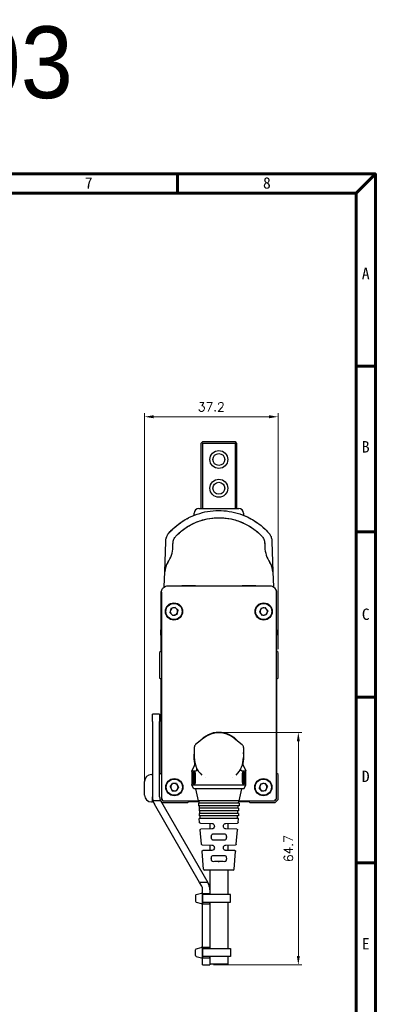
# Model space of a CAD drawing. Header units: millimetres. Extents: x 399 to 6233, y -1870 to 1602.
# Tile 501 of 656: x 5596 to 5695, y -283 to -9. Entities that reach past the tile are written whole.
import ezdxf

# ---------------------------------------------------------------- set-up
doc = ezdxf.new("R2010")
doc.units = ezdxf.units.MM
doc.layers.add('AM_5', color=3, linetype='Continuous', lineweight=25)
doc.layers.add('可見 (ISO)', color=7, linetype='Continuous', lineweight=25)
doc.layers.add('BORDER', color=7, linetype='Continuous')
doc.styles.get("Standard").update_dxf_attribs({"font": 'arial.ttf'})
doc.styles.add('尺寸標註', font='romans.shx', dxfattribs={"bigfont": 'CHINESET.SHX'})
doc.styles.add('標題欄', font='txt')
doc.dimstyles.new('CNS1$0', dxfattribs={"dimtxt": 2.5, "dimasz": 2.5, "dimexe": 1, "dimexo": 1, "dimgap": 1.5, "dimtad": 1, "dimtoh": 1, "dimdec": 1, "dimdsep": 46, "dimtxsty": '尺寸標註', "dimcen": 0, "dimclrd": 2, "dimclre": 2, "dimclrt": 1, "dimadec": 0, "dimazin": 2, "dimtp": 0.1, "dimtm": 0.1, "dimtfac": 0.71, "dimtdec": 1, "dimtmove": 0, "dimatfit": 0, "dimfxl": 0, "dimlwd": 13, "dimlwe": 13, "dimarcsym": 0})

# ---------------------------------------------------------------- blocks, each defined once
blk = doc.blocks.new('A4-英文圖框-橫式')
at = {"layer": 'BORDER', "color": 123, "linetype": 'Continuous', "lineweight": 60, "ltscale": 25.4}
for p, q in [((2499.95, 183.5), (2499.95, 188.79)), ((2549.79, 183.5), (2555.09, 188.79)), ((2151.7, 183.5), (2549.79, 183.5)), ((2549.79, 183.5), (2549.79, -95.06)), ((2549.79, 135.31), (2555.09, 135.31)), ((2549.79, 89.23), (2555.09, 89.23)), ((2549.79, 43.16), (2555.09, 43.16)), ((2549.79, -2.91), (2555.09, -2.91))]:
    blk.add_line(p, q, dxfattribs=at)
blk.add_lwpolyline([(2151.7, 188.79), (2555.09, 188.79), (2555.09, -95.06), (2151.7, -95.06)], close=True, dxfattribs=at)
at = {"color": 3, "style": '標題欄'}
for s, p in [('7', (2474.15, 184.72)), ('A', (2551.33, 159.51)), ('B', (2551.33, 111.26)), ('C', (2551.33, 64.66)), ('D', (2551.33, 19.54)), ('E', (2551.33, -27.06))]:
    blk.add_text(s, height=3.18, dxfattribs=at).set_placement(p)
at = {"color": 60, "style": '標題欄'}
for s, p in [('7', (2474.15, 184.72)), ('8', (2523.79, 184.72)), ('A', (2551.33, 159.51)), ('B', (2551.33, 111.26)), ('C', (2551.33, 64.66)), ('D', (2551.33, 19.54)), ('E', (2551.33, -27.06))]:
    blk.add_text(s, height=3.18, dxfattribs=at).set_placement(p)
blk = doc.blocks.new('*D364')
at = {"layer": 'AM_5', "color": 2, "lineweight": 13}
for p, q in [((5630.77, -221.75), (5630.77, -118.35)), ((5665.47, -119.35), (5633.27, -119.35)), ((5667.97, -184), (5667.97, -118.35))]:
    blk.add_line(p, q, dxfattribs=at)
at = {"layer": 'AM_5', "color": 2, "lineweight": -2}
for points in [[(5633.27, -118.93), (5633.27, -119.76), (5630.77, -119.35)], [(5665.47, -118.93), (5665.47, -119.76), (5667.97, -119.35)]]:
    blk.add_solid(points, dxfattribs=at)
at = {"layer": 'Defpoints', "color": 0, "lineweight": -2}
for p in [(5630.77, -119.35), (5667.97, -185), (5630.77, -222.75)]:
    blk.add_point(p, dxfattribs=at)
at = {"layer": 'AM_5', "color": 1, "insert": (5649.37, -116.6), "char_height": 2.5, "attachment_point": 5, "style": '尺寸標註'}
blk.add_mtext('37.2', dxfattribs=at)
blk = doc.blocks.new('*D365')
at = {"layer": 'AM_5', "color": 2, "lineweight": 13}
for p, q in [((5652.47, -207.2), (5674.62, -207.2)), ((5673.62, -209.7), (5673.62, -269.43)), ((5649.95, -271.93), (5674.62, -271.93))]:
    blk.add_line(p, q, dxfattribs=at)
at = {"layer": 'AM_5', "color": 2, "lineweight": -2}
for points in [[(5673.2, -209.7), (5674.04, -209.7), (5673.62, -207.2)], [(5673.2, -269.43), (5674.04, -269.43), (5673.62, -271.93)]]:
    blk.add_solid(points, dxfattribs=at)
at = {"layer": 'Defpoints', "color": 0, "lineweight": -2}
for p in [(5651.47, -207.2), (5648.95, -271.93), (5673.62, -271.93)]:
    blk.add_point(p, dxfattribs=at)
at = {"layer": 'AM_5', "color": 1, "insert": (5670.87, -239.56), "char_height": 2.5, "attachment_point": 5, "rotation": 90, "style": '尺寸標註'}
blk.add_mtext('64.7', dxfattribs=at)

msp = doc.modelspace()

# ---------------------------------------------------------------- linework, layer by layer
for p, q in [((5645.196, -252.307), (5646.596, -251.962)), ((5644.955, -252.601), (5644.955, -254.201)), ((5645.17, -254.489), (5646.57, -254.834)), ((5646.955, -252.256), (5646.955, -254.546)), ((5644.955, -269.301), (5644.955, -267.701)), ((5645.17, -267.413), (5646.57, -267.068)), ((5646.955, -269.646), (5646.955, -267.356)), ((5645.196, -269.595), (5646.596, -269.94))]:
    msp.add_line(p, q)
for points in [[(5646.955, -252.299), (5646.955, -254.503), (5654.685, -254.503), (5654.685, -252.299)], [(5646.955, -269.603), (5646.955, -267.399), (5654.685, -267.399), (5654.685, -269.603)]]:
    msp.add_lwpolyline(points, close=True)
for centre, start, end in [((5646.655, -252.256), 0, 101.30993), ((5645.255, -252.601), 101.30993, 180), ((5645.255, -254.201), 180, 253.67936), ((5646.655, -254.546), 253.67936, 0), ((5645.255, -267.701), 106.32064, 180), ((5646.655, -267.356), 0, 106.32064), ((5645.255, -269.301), 180, 258.69007), ((5646.655, -269.646), 258.69007, 0)]:
    msp.add_arc(centre, 0.3, start, end)
at = {"layer": '可見 (ISO)'}
for p, q in [((5646.723, -126.497), (5646.473, -126.747)), ((5646.473, -126.747), (5646.473, -144.897)), ((5646.723, -126.497), (5646.973, -126.247)), ((5646.973, -126.747), (5646.723, -126.497)), ((5646.973, -126.247), (5655.973, -126.247)), ((5646.973, -144.897), (5646.973, -126.747)), ((5655.973, -126.747), (5646.973, -126.747)), ((5655.973, -126.247), (5656.223, -126.497)), ((5656.223, -126.497), (5655.973, -126.747)), ((5655.973, -126.747), (5655.973, -144.897)), ((5656.473, -126.747), (5656.223, -126.497)), ((5656.473, -144.897), (5656.473, -126.747)), ((5645.928, -144.897), (5657.017, -144.897)), ((5644.628, -146.758), (5644.628, -146.197)), ((5644.911, -146.648), (5644.911, -146.648)), ((5658.034, -146.648), (5658.034, -146.648)), ((5658.317, -146.197), (5658.317, -146.758)), ((5636.418, -162.523), (5636.713, -154.078)), ((5636.713, -154.078), (5636.726, -153.715)), ((5638.659, -155.669), (5638.695, -154.644)), ((5638.699, -154.518), (5638.695, -154.644)), ((5664.25, -154.644), (5664.246, -154.518)), ((5664.25, -154.644), (5664.286, -155.669)), ((5666.219, -153.715), (5666.232, -154.078)), ((5666.232, -154.078), (5666.527, -162.523)), ((5636.272, -166.704), (5636.418, -162.523)), ((5666.527, -162.523), (5666.673, -166.703)), ((5641.273, -166.347), (5641.199, -166.421)), ((5641.273, -166.347), (5644.873, -166.347)), ((5644.873, -166.347), (5644.94, -166.415)), ((5658.073, -166.347), (5658.005, -166.415)), ((5658.073, -166.347), (5661.673, -166.347)), ((5661.673, -166.347), (5661.746, -166.421)), ((5635.273, -168.447), (5635.273, -178.647)), ((5635.459, -168.184), (5635.459, -225.76)), ((5667.486, -168.184), (5667.486, -225.76)), ((5667.673, -178.647), (5667.673, -168.447)), ((5636.88, -172.199), (5636.88, -172.199)), ((5636.973, -172.064), (5636.973, -172.064)), ((5639.263, -172.403), (5638.127, -172.723)), ((5639.263, -172.403), (5640.109, -173.227)), ((5663.249, -172.614), (5662.803, -173.707)), ((5663.249, -172.614), (5664.419, -172.454)), ((5665.142, -173.388), (5664.419, -172.454)), ((5636.843, -174.837), (5636.843, -174.836)), ((5636.973, -175.03), (5636.973, -175.03)), ((5638.127, -172.723), (5637.836, -173.868)), ((5638.682, -174.692), (5637.836, -173.868)), ((5639.818, -174.371), (5638.682, -174.692)), ((5639.818, -174.371), (5640.109, -173.227)), ((5662.803, -173.707), (5663.526, -174.64)), ((5664.696, -174.481), (5663.526, -174.64)), ((5665.142, -173.388), (5664.696, -174.481)), ((5665.973, -175.03), (5665.973, -175.03)), ((5666.102, -174.836), (5666.102, -174.836)), ((5635.273, -180.147), (5635.273, -178.647)), ((5635.273, -180.147), (5635.459, -180.147)), ((5635.273, -180.247), (5635.459, -180.247)), ((5635.273, -180.247), (5635.273, -184.697)), ((5667.486, -180.147), (5667.673, -180.147)), ((5667.486, -180.247), (5667.673, -180.247)), ((5667.673, -178.647), (5667.673, -180.147)), ((5667.673, -184.697), (5667.673, -180.247)), ((5635.273, -184.697), (5634.973, -184.997)), ((5634.973, -184.997), (5634.973, -191.997)), ((5667.973, -184.997), (5667.673, -184.697)), ((5667.973, -191.997), (5667.973, -184.997)), ((5634.973, -191.997), (5635.273, -192.297)), ((5635.273, -192.297), (5635.273, -218.625)), ((5667.673, -192.297), (5667.973, -191.997)), ((5667.673, -218.625), (5667.673, -192.297)), ((5632.973, -204.147), (5632.973, -202.147)), ((5634.973, -202.147), (5632.973, -202.147)), ((5634.973, -202.147), (5634.973, -204.147)), ((5632.973, -204.147), (5632.973, -225.176)), ((5634.973, -225.176), (5634.973, -204.147)), ((5647.203, -208.841), (5644.999, -210.597)), ((5655.742, -208.841), (5657.946, -210.597)), ((5644.623, -211.379), (5644.623, -214.197)), ((5658.323, -211.379), (5658.323, -214.197)), ((5644.712, -216.299), (5643.973, -217.897)), ((5658.233, -216.299), (5658.973, -217.897)), ((5632.673, -218.947), (5632.973, -218.947)), ((5635.273, -218.625), (5634.973, -218.925)), ((5643.973, -217.897), (5645.11, -217.897)), ((5643.973, -218.097), (5643.973, -217.897)), ((5643.989, -218.597), (5643.989, -221.197)), ((5644.401, -221.197), (5644.401, -218.597)), ((5644.72, -218.597), (5644.72, -221.197)), ((5644.839, -218.597), (5644.839, -221.197)), ((5645.708, -217.897), (5645.708, -217.897)), ((5657.237, -217.897), (5657.237, -217.897)), ((5657.835, -217.897), (5658.973, -217.897)), ((5658.106, -221.197), (5658.106, -218.597)), ((5658.225, -218.597), (5658.225, -221.197)), ((5658.544, -218.597), (5658.544, -221.197)), ((5658.956, -221.197), (5658.956, -218.597)), ((5658.973, -218.097), (5658.973, -217.897)), ((5667.973, -218.925), (5667.673, -218.625)), ((5667.973, -225.925), (5667.973, -218.925)), ((5630.773, -224.647), (5630.773, -220.847)), ((5637.893, -222.399), (5638.525, -221.402)), ((5639.704, -221.45), (5638.525, -221.402)), ((5639.704, -221.45), (5640.252, -222.496)), ((5643.973, -221.897), (5643.973, -221.697)), ((5658.973, -221.897), (5643.973, -221.897)), ((5644.473, -222.897), (5643.973, -221.897)), ((5647.678, -219.792), (5647.678, -219.792)), ((5655.267, -219.792), (5655.267, -219.792)), ((5658.473, -222.897), (5658.973, -221.897)), ((5658.973, -221.897), (5658.973, -221.697)), ((5663.151, -221.513), (5662.702, -222.605)), ((5663.151, -221.513), (5664.321, -221.355)), ((5664.321, -221.355), (5665.043, -222.29)), ((5637.893, -222.399), (5638.441, -223.445)), ((5638.441, -223.445), (5639.62, -223.493)), ((5640.252, -222.496), (5639.62, -223.493)), ((5658.473, -222.897), (5644.473, -222.897)), ((5645.848, -226.237), (5645.098, -222.897)), ((5657.098, -226.237), (5657.848, -222.897)), ((5663.424, -223.54), (5662.702, -222.605)), ((5663.424, -223.54), (5664.594, -223.382)), ((5664.594, -223.382), (5665.043, -222.29)), ((5632.673, -226.547), (5632.973, -226.547)), ((5632.973, -225.247), (5632.973, -225.176)), ((5632.973, -226.247), (5632.973, -225.247)), ((5632.973, -226.247), (5633.119, -226.247)), ((5632.973, -226.547), (5632.973, -226.247)), ((5633.1, -226.176), (5635.24, -226.176)), ((5646.109, -249.001), (5633.508, -227.176)), ((5635.24, -226.176), (5648.419, -249.001)), ((5635.264, -226.217), (5635.795, -226.747)), ((5635.795, -226.747), (5642.795, -226.747)), ((5642.795, -226.747), (5643.095, -226.447)), ((5643.095, -226.447), (5645.962, -226.447)), ((5657.098, -226.237), (5645.848, -226.237)), ((5657.098, -226.937), (5645.848, -226.937)), ((5645.848, -226.937), (5645.848, -227.637)), ((5645.996, -226.937), (5645.948, -226.237)), ((5656.949, -226.937), (5656.998, -226.237)), ((5656.983, -226.447), (5659.85, -226.447)), ((5657.098, -226.937), (5657.098, -227.637)), ((5659.85, -226.447), (5660.15, -226.747)), ((5660.15, -226.747), (5667.15, -226.747)), ((5667.15, -226.747), (5667.973, -225.925)), ((5657.098, -227.637), (5645.848, -227.637)), ((5656.973, -228.337), (5645.973, -228.337)), ((5645.973, -228.337), (5645.973, -229.037)), ((5656.973, -229.037), (5645.973, -229.037)), ((5656.923, -229.737), (5646.023, -229.737)), ((5646.023, -229.737), (5646.023, -230.437)), ((5646.094, -228.337), (5646.045, -227.637)), ((5646.192, -229.737), (5646.143, -229.037)), ((5656.753, -229.737), (5656.802, -229.037)), ((5656.851, -228.337), (5656.9, -227.637)), ((5656.923, -229.737), (5656.923, -230.437)), ((5656.973, -228.337), (5656.973, -229.037)), ((5656.923, -230.437), (5646.023, -230.437)), ((5656.923, -231.137), (5646.023, -231.137)), ((5646.121, -232.324), (5646.023, -231.137)), ((5646.29, -231.137), (5646.241, -230.437)), ((5646.318, -232.507), (5649.483, -232.551)), ((5648.973, -232.544), (5648.973, -234.092)), ((5653.462, -232.551), (5656.627, -232.507)), ((5653.973, -232.544), (5653.973, -234.092)), ((5656.655, -231.137), (5656.704, -230.437)), ((5656.824, -232.324), (5656.923, -231.137)), ((5646.621, -238.331), (5646.289, -234.343)), ((5649.483, -234.085), (5646.486, -234.127)), ((5650.223, -233.301), (5650.223, -233.335)), ((5651.473, -235.353), (5651.473, -235.536)), ((5651.473, -235.536), (5651.473, -235.557)), ((5652.723, -233.335), (5652.723, -233.301)), ((5656.459, -234.127), (5653.462, -234.085)), ((5656.324, -238.331), (5656.656, -234.343)), ((5649.29, -236.363), (5649.29, -236.281)), ((5651.473, -237.099), (5651.473, -237.079)), ((5653.655, -236.355), (5653.655, -236.281)), ((5647.2, -245.283), (5646.788, -240.336)), ((5646.818, -238.514), (5649.483, -238.551)), ((5649.483, -240.085), (5646.985, -240.12)), ((5648.973, -238.544), (5648.973, -240.092)), ((5650.223, -239.301), (5650.223, -239.335)), ((5652.723, -239.335), (5652.723, -239.301)), ((5653.462, -238.551), (5656.127, -238.514)), ((5655.96, -240.12), (5653.462, -240.085)), ((5653.973, -238.544), (5653.973, -240.092)), ((5655.745, -245.283), (5656.157, -240.336)), ((5649.29, -242.355), (5649.29, -242.281)), ((5651.473, -241.357), (5651.473, -241.541)), ((5651.473, -241.541), (5651.473, -241.557)), ((5651.473, -243.094), (5651.473, -243.079)), ((5651.473, -243.311), (5651.473, -243.094)), ((5653.655, -242.355), (5653.655, -242.281)), ((5655.446, -245.558), (5647.499, -245.558)), ((5648.973, -245.558), (5648.973, -252.299)), ((5653.973, -245.558), (5653.973, -252.299)), ((5648.419, -249.001), (5646.109, -249.001)), ((5646.687, -250.001), (5646.109, -249.001)), ((5646.955, -251.701), (5646.955, -251.001)), ((5646.955, -252.001), (5646.955, -251.701)), ((5646.955, -252.001), (5646.955, -252.301)), ((5646.955, -252.001), (5648.955, -252.001)), ((5648.955, -251.001), (5648.955, -251.701)), ((5648.955, -251.701), (5648.955, -252.001)), ((5648.955, -252.301), (5648.955, -252.001)), ((5646.955, -254.601), (5646.955, -252.201)), ((5646.955, -254.701), (5646.955, -252.301)), ((5646.955, -254.701), (5646.955, -255.001)), ((5648.955, -254.503), (5648.955, -254.701)), ((5648.955, -255.001), (5648.955, -254.701)), ((5648.973, -254.503), (5648.973, -267.399)), ((5653.973, -254.503), (5653.973, -267.399)), ((5646.955, -255.301), (5646.955, -255.001)), ((5648.955, -255.001), (5646.955, -255.001)), ((5646.955, -266.701), (5646.955, -255.301)), ((5648.955, -255.001), (5648.955, -255.301)), ((5648.955, -255.301), (5648.955, -266.701)), ((5646.955, -267.001), (5646.955, -266.701)), ((5646.955, -267.001), (5648.955, -267.001)), ((5646.955, -267.001), (5646.955, -267.301)), ((5646.955, -269.701), (5646.955, -267.301)), ((5646.955, -267.301), (5646.955, -269.701)), ((5648.955, -266.701), (5648.955, -267.001)), ((5648.955, -267.301), (5648.955, -267.001)), ((5648.955, -267.301), (5648.955, -267.399)), ((5646.955, -269.701), (5646.955, -270.001)), ((5646.955, -270.301), (5646.955, -270.001)), ((5648.955, -270.001), (5646.955, -270.001)), ((5646.955, -270.929), (5646.955, -270.301)), ((5646.955, -271.929), (5646.955, -270.929)), ((5648.955, -269.603), (5648.955, -269.701)), ((5648.955, -270.001), (5648.955, -269.701)), ((5648.955, -270.001), (5648.955, -270.301)), ((5648.955, -270.301), (5648.955, -270.929)), ((5648.955, -270.929), (5648.955, -271.929)), ((5648.973, -269.603), (5648.973, -271.697)), ((5653.973, -269.603), (5653.973, -271.697)), ((5646.955, -271.929), (5648.955, -271.929)), ((5653.973, -271.697), (5648.973, -271.697))]:
    msp.add_line(p, q, dxfattribs=at)
for centre, radius in [((5651.473, -131.247), 2.5), ((5651.473, -131.247), 1.65), ((5651.473, -139.247), 2.5), ((5651.473, -139.247), 1.65), ((5638.973, -173.547), 2.4), ((5638.973, -173.547), 2.25), ((5663.973, -173.547), 2.4), ((5663.973, -173.547), 2.25), ((5639.073, -222.447), 2.4), ((5639.073, -222.447), 2.25), ((5663.873, -222.447), 2.4), ((5663.873, -222.447), 2.25)]:
    msp.add_circle(centre, radius, dxfattribs=at)
for centre, radius, start, end in [((5645.928, -146.197), 1.3, 90, 180), ((5657.017, -146.197), 1.3, 0, 90), ((5630.664, -155.39), 8, 325.79577, 358), ((5672.281, -155.39), 8, 182, 214.20423), ((5636.873, -168.447), 1.6, 141.58455, 180), ((5666.073, -168.447), 1.6, 0, 38.41812), ((5638.973, -173.547), 1.023, 105.7379, 165.7379), ((5638.973, -173.547), 1.023, 45.7379, 105.7379), ((5663.973, -173.547), 1.023, 97.77226, 157.77226), ((5663.973, -173.547), 1.023, 37.77226, 97.77226), ((5638.973, -173.547), 1.022, 165.7379, 225.7379), ((5638.973, -173.547), 1.023, 225.7379, 285.7379), ((5638.973, -173.547), 1.023, 285.7379, 345.7379), ((5638.973, -173.547), 1.023, 345.7379, 45.7379), ((5663.973, -173.547), 1.023, 157.77226, 217.77226), ((5663.973, -173.547), 1.022, 217.77226, 277.77226), ((5663.973, -173.547), 1.023, 277.77226, 337.77226), ((5663.973, -173.547), 1.023, 337.77226, 37.77226), ((5638.973, -177.747), 2.25, 60.31062, 60.31124), ((5663.973, -177.747), 2.5, 123.05714, 123.05786), ((5663.973, -177.747), 2.25, 60.6663, 60.66673), ((5651.473, -214.197), 7, 39.56242, 140.43758), ((5651.473, -214.197), 6.85, 51.44505, 128.55495), ((5645.623, -211.379), 1, 128.55495, 180), ((5657.323, -211.379), 1, 0, 51.44505), ((5651.473, -214.197), 7, 168.11736, 196.44361), ((5651.473, -214.197), 7, 343.55747, 11.88264), ((5651.473, -214.197), 6.85, 180, 225.75438), ((5651.473, -214.197), 6.85, 314.24562, 0), ((5632.673, -220.847), 1.9, 90, 180), ((5639.073, -222.447), 1.022, 147.65292, 207.65292), ((5639.073, -222.447), 1.022, 87.65292, 147.65292), ((5639.073, -222.447), 1.022, 27.65292, 87.65292), ((5639.073, -222.447), 1.022, 327.65292, 27.65292), ((5663.873, -222.447), 1.022, 97.67894, 157.67894), ((5663.873, -222.447), 1.022, 37.67894, 97.67894), ((5663.873, -222.447), 1.022, 337.67894, 37.67894), ((5632.673, -224.647), 1.9, 180, 270), ((5639.073, -222.447), 1.022, 207.65292, 267.65292), ((5639.073, -222.447), 1.022, 267.65292, 327.65292), ((5663.873, -222.447), 1.022, 157.67894, 217.67894), ((5663.873, -222.447), 1.022, 217.67894, 277.67894), ((5663.873, -222.447), 1.022, 277.67894, 337.67894), ((5636.973, -225.176), 4, 180, 194.47751), ((5636.973, -225.176), 4, 194.47751, 210), ((5636.973, -225.176), 2, 180, 210), ((5647.499, -245.258), 0.3, 184.7568, 270), ((5655.446, -245.258), 0.3, 270, 355.2432), ((5644.955, -251.001), 4, 0, 30), ((5644.955, -251.001), 2, 0, 30)]:
    msp.add_arc(centre, radius, start, end, dxfattribs=at)
for centre, major_axis, ratio, start_param, end_param in [((5640.532, -162.409), (-1.408, -4.307), 0.898141, 4.4013707, 5.0234078), ((5662.413, -162.409), (1.408, -4.307), 0.898141, 1.2597775, 1.8818146), ((5637.206, -166.931), (-0.001, 0.5), 0.1567782, 6.2655135, 6.2831853), ((5665.739, -166.931), (0.001, 0.5), 0.1567782, 0, 0.0176718), ((5635.959, -226.26), (-0.5, 0.5), 0.0174471, 0.0174613, 0.9590289), ((5649.591, -225.078), (-79.219, 0.029), 0.015218, 1.3978721, 1.5248354), ((5653.354, -225.078), (-79.219, -0.029), 0.015218, 1.6167573, 1.7437205), ((5666.987, -225.762), (-0.496, 0.493), 0.0865197, 4.1686678, 4.6287166), ((5666.986, -226.26), (-0.5, -0.5), 0.0174471, 2.1825637, 3.1241314), ((5651.472, -235.579), (2.5, -0.035), 0.0087257, 1.5707818, 2.2327913), ((5651.473, -235.579), (2.5, 0.035), 0.0087257, 0.9088014, 1.5708108), ((5651.473, -237.057), (-2.5, -0.044), 0.0087242, 0.9086288, 1.570644), ((5651.473, -237.057), (-2.5, 0.035), 0.0087257, 1.5707818, 2.2327913), ((5651.472, -241.579), (2.5, -0.035), 0.0087257, 1.5707818, 2.2327913), ((5651.472, -243.057), (-2.5, -0.035), 0.0087257, 0.9088014, 1.5708108), ((5651.473, -241.579), (2.5, 0.035), 0.0087257, 0.9088014, 1.5708108), ((5651.473, -243.057), (-2.5, 0.035), 0.0087257, 1.5707818, 2.2327913)]:
    msp.add_ellipse(centre, major_axis=major_axis, ratio=ratio, start_param=start_param, end_param=end_param, dxfattribs=at)
for points, knots in [([(5637.455, -151.858), (5638.743, -150.368), (5640.292, -149.072), (5643.712, -147.03), (5645.638, -146.277), (5649.567, -145.439), (5651.621, -145.34), (5655.6, -145.805), (5657.577, -146.367), (5661.207, -148.082), (5662.904, -149.258), (5664.749, -151.039), (5665.129, -151.44), (5665.49, -151.858)], [0, 0, 0, 0, 0.5908568, 0.5908568, 1.1950642, 1.1950642, 1.7959865, 1.7959865, 2.3968366, 2.3968366, 3.0003228, 3.0003228, 3.165938, 3.165938, 3.165938, 3.165938]), ([(5637.455, -151.858), (5638.551, -150.59), (5639.842, -149.452), (5641.262, -148.514), (5641.825, -148.143), (5642.408, -147.802), (5643.005, -147.496)], [2.28374629, 2.28374629, 2.28374629, 2.28374629, 2.55789842, 2.55789842, 2.55789842, 2.66655297, 2.66655297, 2.66655297, 2.66655297]), ([(5639.53, -152.548), (5640.747, -151.276), (5642.188, -150.19), (5645.331, -148.525), (5647.08, -147.942), (5650.62, -147.373), (5652.457, -147.381), (5655.984, -147.976), (5657.72, -148.569), (5660.814, -150.233), (5662.222, -151.302), (5663.415, -152.548)], [0, 0, 0, 0, 0.528018, 0.528018, 1.066826, 1.066826, 1.6036076, 1.6036076, 2.1398247, 2.1398247, 2.6574134, 2.6574134, 2.6574134, 2.6574134]), ([(5639.53, -152.548), (5640.746, -151.278), (5642.185, -150.192), (5645.326, -148.527), (5647.075, -147.944), (5650.615, -147.374), (5652.452, -147.38), (5655.978, -147.975), (5657.714, -148.567), (5660.81, -150.23), (5662.22, -151.3), (5663.415, -152.548)], [0, 0, 0, 0, 0.527466, 0.527466, 1.0663792, 1.0663792, 1.6030873, 1.6030873, 2.1391423, 2.1391423, 2.6574621, 2.6574621, 2.6574621, 2.6574621]), ([(5639.53, -152.548), (5640.299, -151.744), (5641.149, -151.019), (5642.064, -150.386), (5642.978, -149.753), (5643.957, -149.213), (5644.979, -148.776), (5646.002, -148.339), (5647.069, -148.006), (5648.159, -147.783), (5649.248, -147.56), (5650.36, -147.447), (5651.473, -147.447), (5652.585, -147.447), (5653.697, -147.56), (5654.786, -147.783), (5655.876, -148.006), (5656.943, -148.339), (5657.966, -148.776), (5658.988, -149.213), (5659.967, -149.753), (5660.881, -150.386), (5661.796, -151.019), (5662.646, -151.744), (5663.415, -152.548)], [2.3343029, 2.3343029, 2.3343029, 2.3343029, 2.5361254, 2.5361254, 2.5361254, 2.7379478, 2.7379478, 2.7379478, 2.9397702, 2.9397702, 2.9397702, 3.1415927, 3.1415927, 3.1415927, 3.3434151, 3.3434151, 3.3434151, 3.5452375, 3.5452375, 3.5452375, 3.7470599, 3.7470599, 3.7470599, 3.9488824, 3.9488824, 3.9488824, 3.9488824]), ([(5658.034, -146.648), (5659.302, -147.128), (5660.534, -147.756), (5661.683, -148.514), (5663.103, -149.452), (5664.394, -150.59), (5665.49, -151.858)], [3.50351318, 3.50351318, 3.50351318, 3.50351318, 3.72528688, 3.72528688, 3.72528688, 3.99943902, 3.99943902, 3.99943902, 3.99943902]), ([(5636.726, -153.715), (5636.732, -153.537), (5636.754, -153.365), (5636.789, -153.198), (5636.807, -153.114), (5636.828, -153.032), (5636.853, -152.95), (5636.877, -152.869), (5636.906, -152.789), (5636.937, -152.71), (5636.999, -152.554), (5637.074, -152.403), (5637.161, -152.261), (5637.248, -152.118), (5637.347, -151.982), (5637.455, -151.858)], [0, 0, 0, 0, 0.0005453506, 0.0005453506, 0.0005453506, 0.000818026, 0.000818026, 0.000818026, 0.0010907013, 0.0010907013, 0.0010907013, 0.0016360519, 0.0016360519, 0.0016360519, 0.0021814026, 0.0021814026, 0.0021814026, 0.0021814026]), ([(5636.726, -153.715), (5636.732, -153.537), (5636.754, -153.365), (5636.79, -153.196), (5636.825, -153.028), (5636.876, -152.863), (5636.938, -152.707), (5637.001, -152.551), (5637.075, -152.402), (5637.161, -152.261), (5637.247, -152.119), (5637.346, -151.983), (5637.455, -151.858)], [0, 0, 0, 0, 0.0005346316, 0.0005346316, 0.0005346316, 0.0010692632, 0.0010692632, 0.0010692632, 0.0016038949, 0.0016038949, 0.0016038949, 0.0021385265, 0.0021385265, 0.0021385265, 0.0021385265]), ([(5638.699, -154.518), (5638.706, -154.326), (5638.73, -154.141), (5638.771, -153.96), (5638.812, -153.779), (5638.87, -153.604), (5638.941, -153.439), (5639.012, -153.273), (5639.096, -153.116), (5639.195, -152.967), (5639.294, -152.817), (5639.407, -152.676), (5639.53, -152.548)], [0, 0, 0, 0, 0.0005706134, 0.0005706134, 0.0005706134, 0.0011412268, 0.0011412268, 0.0011412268, 0.0017118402, 0.0017118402, 0.0017118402, 0.0022824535, 0.0022824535, 0.0022824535, 0.0022824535]), ([(5663.415, -152.548), (5663.663, -152.807), (5663.862, -153.108), (5664.075, -153.604), (5664.133, -153.779), (5664.215, -154.141), (5664.239, -154.326), (5664.246, -154.518)], [-0.0000117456, -0.0000117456, -0.0000117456, -0.0000117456, 0.0011385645, 0.0011385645, 0.0017137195, 0.0017137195, 0.0022888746, 0.0022888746, 0.0022888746, 0.0022888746]), ([(5665.49, -151.858), (5665.709, -152.111), (5665.882, -152.395), (5666.069, -152.863), (5666.12, -153.028), (5666.191, -153.365), (5666.213, -153.537), (5666.219, -153.715)], [-0.0000116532, -0.0000116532, -0.0000116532, -0.0000116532, 0.0010670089, 0.0010670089, 0.0016063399, 0.0016063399, 0.002145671, 0.002145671, 0.002145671, 0.002145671]), ([(5636.726, -153.715), (5636.726, -153.711), (5636.726, -153.706), (5636.727, -153.697), (5636.727, -153.692), (5636.727, -153.683), (5636.727, -153.678), (5636.728, -153.669), (5636.728, -153.664), (5636.729, -153.654), (5636.729, -153.65), (5636.729, -153.645)], [0.034899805, 0.034899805, 0.034899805, 0.034899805, 0.039592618, 0.039592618, 0.044285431, 0.044285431, 0.048978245, 0.048978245, 0.053671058, 0.053671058, 0.058363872, 0.058363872, 0.058363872, 0.058363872]), ([(5635.459, -168.184), (5635.459, -167.999), (5635.49, -167.811), (5635.607, -167.455), (5635.696, -167.283), (5635.866, -167.057), (5635.928, -166.987), (5636.133, -166.788), (5636.296, -166.676), (5636.643, -166.514), (5636.831, -166.462), (5637.082, -166.434), (5637.143, -166.431), (5637.204, -166.431)], [0, 0, 0, 0, 0.05560877, 0.05560877, 0.11242471, 0.11242471, 0.14052381, 0.14052381, 0.19848519, 0.19848519, 0.25603109, 0.25603109, 0.27451464, 0.27451464, 0.27451464, 0.27451464]), ([(5637.206, -166.431), (5641.922, -166.418), (5646.697, -166.411), (5656.248, -166.411), (5661.023, -166.418), (5665.739, -166.431)], [2.98416435, 2.98416435, 2.98416435, 2.98416435, 3.14159265, 3.14159265, 3.29902096, 3.29902096, 3.29902096, 3.29902096]), ([(5665.741, -166.431), (5665.929, -166.431), (5666.119, -166.463), (5666.477, -166.584), (5666.65, -166.677), (5666.952, -166.909), (5667.085, -167.052), (5667.296, -167.369), (5667.377, -167.547), (5667.465, -167.878), (5667.486, -168.032), (5667.486, -168.184)], [0, 0, 0, 0, 0.0567172, 0.0567172, 0.1142388, 0.1142388, 0.17150957, 0.17150957, 0.22875669, 0.22875669, 0.27441519, 0.27441519, 0.27441519, 0.27441519]), ([(5644.712, -216.299), (5644.758, -216.201), (5644.787, -216.095), (5644.805, -215.934), (5644.806, -215.88), (5644.802, -215.799), (5644.799, -215.772), (5644.794, -215.735), (5644.793, -215.725), (5644.79, -215.708), (5644.789, -215.7), (5644.787, -215.691), (5644.787, -215.689), (5644.786, -215.686), (5644.786, -215.685), (5644.785, -215.682), (5644.785, -215.681), (5644.785, -215.68), (5644.785, -215.679), (5644.784, -215.676), (5644.784, -215.675), (5644.784, -215.674), (5644.784, -215.674), (5644.783, -215.674)], [0, 0, 0, 0, 0.032385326, 0.032385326, 0.048482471, 0.048482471, 0.05661557, 0.05661557, 0.059663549, 0.059663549, 0.061951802, 0.061951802, 0.062566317, 0.062566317, 0.062967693, 0.062967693, 0.063371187, 0.063371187, 0.063774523, 0.063774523, 0.065416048, 0.065416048, 0.066410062, 0.066410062, 0.066410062, 0.066410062]), ([(5644.783, -215.672), (5644.783, -215.672), (5644.783, -215.673), (5644.784, -215.677), (5644.786, -215.686), (5644.789, -215.699)], [0.074695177, 0.074695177, 0.074695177, 0.074695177, 0.086204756, 0.086204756, 0.126105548, 0.126105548, 0.126105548, 0.126105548]), ([(5658.162, -215.674), (5658.162, -215.674), (5658.162, -215.674), (5658.162, -215.673), (5658.162, -215.673), (5658.162, -215.673), (5658.162, -215.672), (5658.162, -215.672), (5658.162, -215.671), (5658.162, -215.67), (5658.163, -215.669), (5658.163, -215.667), (5658.163, -215.667), (5658.163, -215.667), (5658.163, -215.667), (5658.163, -215.668), (5658.163, -215.668), (5658.162, -215.669), (5658.162, -215.67), (5658.162, -215.67), (5658.162, -215.671), (5658.162, -215.671), (5658.162, -215.672), (5658.162, -215.673), (5658.161, -215.675), (5658.16, -215.683), (5658.158, -215.689), (5658.155, -215.706), (5658.154, -215.716), (5658.149, -215.747), (5658.146, -215.768), (5658.141, -215.83), (5658.139, -215.871), (5658.145, -216.045), (5658.177, -216.179), (5658.233, -216.299)], [0, 0, 0, 0, 0.000292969, 0.000292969, 0.001269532, 0.001269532, 0.00322266, 0.00322266, 0.007128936, 0.007128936, 0.014941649, 0.014941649, 0.025539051, 0.025539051, 0.030589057, 0.030589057, 0.031581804, 0.031581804, 0.031829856, 0.031829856, 0.031952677, 0.031952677, 0.032075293, 0.032075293, 0.032567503, 0.032567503, 0.034521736, 0.034521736, 0.037656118, 0.037656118, 0.043904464, 0.043904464, 0.056226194, 0.056226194, 0.096055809, 0.096055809, 0.096055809, 0.096055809]), ([(5643.973, -218.097), (5643.973, -218.097), (5643.973, -218.11), (5643.977, -218.161), (5643.979, -218.199), (5643.983, -218.288), (5643.985, -218.344), (5643.988, -218.468), (5643.989, -218.535), (5643.989, -218.597)], [0.226083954, 0.226083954, 0.226083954, 0.226083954, 0.244924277, 0.244924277, 0.2637646, 0.2637646, 0.282604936, 0.282604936, 0.301445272, 0.301445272, 0.301445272, 0.301445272]), ([(5644.401, -218.597), (5644.401, -218.535), (5644.406, -218.469), (5644.424, -218.347), (5644.437, -218.292), (5644.47, -218.202), (5644.493, -218.162), (5644.543, -218.11), (5644.571, -218.097), (5644.627, -218.097), (5644.657, -218.11), (5644.717, -218.163), (5644.745, -218.203), (5644.788, -218.294), (5644.807, -218.348), (5644.833, -218.468), (5644.839, -218.535), (5644.839, -218.597)], [0.15772076, 0.15772076, 0.15772076, 0.15772076, 0.17645465, 0.17645465, 0.19518854, 0.19518854, 0.21559516, 0.21559516, 0.23600179, 0.23600179, 0.25692467, 0.25692467, 0.27784756, 0.27784756, 0.29664454, 0.29664454, 0.31544152, 0.31544152, 0.31544152, 0.31544152]), ([(5644.771, -218.258), (5644.756, -218.3), (5644.743, -218.352), (5644.725, -218.469), (5644.72, -218.535), (5644.72, -218.597)], [0.12226327, 0.12226327, 0.12226327, 0.12226327, 0.139703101, 0.139703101, 0.158427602, 0.158427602, 0.158427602, 0.158427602]), ([(5645.308, -217.777), (5645.297, -217.801), (5645.283, -217.82), (5645.251, -217.853), (5645.233, -217.865), (5645.181, -217.892), (5645.144, -217.897), (5645.11, -217.897)], [0.000001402, 0.000001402, 0.000001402, 0.000001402, 0.00932853, 0.00932853, 0.019592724, 0.019592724, 0.03886697, 0.03886697, 0.03886697, 0.03886697]), ([(5645.308, -217.777), (5645.355, -217.681), (5645.38, -217.585), (5645.388, -217.411), (5645.375, -217.334), (5645.342, -217.254), (5645.337, -217.244), (5645.332, -217.234)], [0.000001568, 0.000001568, 0.000001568, 0.000001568, 0.037733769, 0.037733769, 0.070683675, 0.070683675, 0.075426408, 0.075426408, 0.075426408, 0.075426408]), ([(5657.637, -217.777), (5657.59, -217.681), (5657.565, -217.585), (5657.557, -217.411), (5657.57, -217.334), (5657.603, -217.254), (5657.608, -217.244), (5657.613, -217.234)], [-0.070670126, -0.070670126, -0.070670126, -0.070670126, -0.032952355, -0.032952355, 0, 0, 0.004719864, 0.004719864, 0.004719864, 0.004719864]), ([(5657.835, -217.897), (5657.801, -217.897), (5657.764, -217.892), (5657.712, -217.866), (5657.694, -217.853), (5657.662, -217.82), (5657.648, -217.801), (5657.637, -217.777)], [0.000003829, 0.000003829, 0.000003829, 0.000003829, 0.019270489, 0.019270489, 0.029540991, 0.029540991, 0.038873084, 0.038873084, 0.038873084, 0.038873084]), ([(5658.106, -218.597), (5658.106, -218.535), (5658.112, -218.468), (5658.138, -218.348), (5658.157, -218.294), (5658.2, -218.203), (5658.229, -218.163), (5658.288, -218.11), (5658.318, -218.097), (5658.374, -218.097), (5658.402, -218.11), (5658.452, -218.162), (5658.475, -218.202), (5658.508, -218.292), (5658.521, -218.347), (5658.539, -218.469), (5658.544, -218.535), (5658.544, -218.597)], [0.15772076, 0.15772076, 0.15772076, 0.15772076, 0.17651774, 0.17651774, 0.19531472, 0.19531472, 0.2162376, 0.2162376, 0.23716049, 0.23716049, 0.25756711, 0.25756711, 0.27797373, 0.27797373, 0.29670763, 0.29670763, 0.31544152, 0.31544152, 0.31544152, 0.31544152]), ([(5658.225, -218.597), (5658.225, -218.535), (5658.22, -218.469), (5658.202, -218.352), (5658.189, -218.3), (5658.174, -218.258)], [0, 0, 0, 0, 0.018724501, 0.018724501, 0.036164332, 0.036164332, 0.036164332, 0.036164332]), ([(5658.956, -218.597), (5658.956, -218.535), (5658.957, -218.468), (5658.96, -218.344), (5658.962, -218.288), (5658.966, -218.199), (5658.968, -218.161), (5658.972, -218.11), (5658.973, -218.097), (5658.973, -218.097)], [0.150722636, 0.150722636, 0.150722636, 0.150722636, 0.169562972, 0.169562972, 0.188403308, 0.188403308, 0.207243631, 0.207243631, 0.226083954, 0.226083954, 0.226083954, 0.226083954]), ([(5643.989, -221.197), (5643.989, -221.26), (5643.988, -221.327), (5643.985, -221.45), (5643.983, -221.506), (5643.979, -221.595), (5643.977, -221.634), (5643.973, -221.685), (5643.973, -221.697), (5643.973, -221.697)], [0, 0, 0, 0, 0.018840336, 0.018840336, 0.037680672, 0.037680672, 0.056520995, 0.056520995, 0.075361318, 0.075361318, 0.075361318, 0.075361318]), ([(5644.839, -221.197), (5644.839, -221.262), (5644.832, -221.33), (5644.805, -221.453), (5644.786, -221.508), (5644.741, -221.596), (5644.714, -221.634), (5644.656, -221.685), (5644.626, -221.697), (5644.572, -221.697), (5644.544, -221.685), (5644.494, -221.635), (5644.472, -221.597), (5644.439, -221.507), (5644.424, -221.452), (5644.406, -221.329), (5644.401, -221.261), (5644.401, -221.197)], [0, 0, 0, 0, 0.01933817, 0.01933817, 0.03867634, 0.03867634, 0.05906106, 0.05906106, 0.07944578, 0.07944578, 0.0994875, 0.0994875, 0.11952922, 0.11952922, 0.13862872, 0.13862872, 0.15772823, 0.15772823, 0.15772823, 0.15772823]), ([(5644.72, -221.197), (5644.72, -221.261), (5644.725, -221.329), (5644.744, -221.445), (5644.756, -221.495), (5644.771, -221.536)], [0.158427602, 0.158427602, 0.158427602, 0.158427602, 0.177552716, 0.177552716, 0.194605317, 0.194605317, 0.194605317, 0.194605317]), ([(5658.544, -221.197), (5658.544, -221.261), (5658.539, -221.329), (5658.521, -221.452), (5658.506, -221.507), (5658.473, -221.597), (5658.451, -221.635), (5658.401, -221.685), (5658.373, -221.697), (5658.319, -221.697), (5658.289, -221.685), (5658.231, -221.634), (5658.204, -221.596), (5658.16, -221.508), (5658.14, -221.453), (5658.113, -221.33), (5658.106, -221.262), (5658.106, -221.197)], [0, 0, 0, 0, 0.01909951, 0.01909951, 0.03819901, 0.03819901, 0.05824073, 0.05824073, 0.07828245, 0.07828245, 0.09866717, 0.09866717, 0.11905189, 0.11905189, 0.13839006, 0.13839006, 0.15772823, 0.15772823, 0.15772823, 0.15772823]), ([(5658.174, -221.536), (5658.189, -221.495), (5658.201, -221.445), (5658.22, -221.329), (5658.225, -221.261), (5658.225, -221.197)], [0.280686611, 0.280686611, 0.280686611, 0.280686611, 0.297739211, 0.297739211, 0.316864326, 0.316864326, 0.316864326, 0.316864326]), ([(5658.973, -221.697), (5658.973, -221.697), (5658.972, -221.685), (5658.968, -221.634), (5658.966, -221.595), (5658.962, -221.506), (5658.96, -221.45), (5658.957, -221.327), (5658.956, -221.26), (5658.956, -221.197)], [0.075361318, 0.075361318, 0.075361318, 0.075361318, 0.094201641, 0.094201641, 0.113041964, 0.113041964, 0.1318823, 0.1318823, 0.150722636, 0.150722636, 0.150722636, 0.150722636]), ([(5635.665, -225.98), (5635.697, -225.946), (5635.73, -225.91), (5635.791, -225.846), (5635.818, -225.818), (5635.855, -225.78), (5635.864, -225.77), (5635.874, -225.76)], [-0.027499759, -0.027499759, -0.027499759, -0.027499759, -0.011844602, -0.011844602, 0, 0, 0.004224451, 0.004224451, 0.004224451, 0.004224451]), ([(5635.96, -226.26), (5635.959, -226.261), (5635.957, -226.259), (5635.948, -226.252), (5635.942, -226.247), (5635.917, -226.224), (5635.893, -226.202), (5635.837, -226.149), (5635.807, -226.119), (5635.74, -226.054), (5635.703, -226.017), (5635.665, -225.98)], [0.000000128, 0.000000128, 0.000000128, 0.000000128, 0.007556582, 0.007556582, 0.015513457, 0.015513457, 0.031525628, 0.031525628, 0.046511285, 0.046511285, 0.062696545, 0.062696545, 0.062696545, 0.062696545]), ([(5667.28, -225.98), (5667.242, -226.017), (5667.205, -226.054), (5667.138, -226.119), (5667.108, -226.149), (5667.052, -226.202), (5667.028, -226.224), (5667.003, -226.247), (5666.997, -226.252), (5666.988, -226.259), (5666.986, -226.261), (5666.985, -226.26)], [0.000001, 0.000001, 0.000001, 0.000001, 0.016280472, 0.016280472, 0.031352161, 0.031352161, 0.047441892, 0.047441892, 0.055430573, 0.055430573, 0.063017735, 0.063017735, 0.063017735, 0.063017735]), ([(5646.318, -232.507), (5646.31, -232.507), (5646.303, -232.506), (5646.289, -232.505), (5646.282, -232.503), (5646.261, -232.499), (5646.248, -232.494), (5646.211, -232.477), (5646.189, -232.46), (5646.154, -232.421), (5646.14, -232.397), (5646.126, -232.356), (5646.123, -232.34), (5646.121, -232.324)], [0, 0, 0, 0, 0.002187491, 0.002187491, 0.004348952, 0.004348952, 0.008496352, 0.008496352, 0.016462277, 0.016462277, 0.024428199, 0.024428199, 0.029346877, 0.029346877, 0.029346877, 0.029346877]), ([(5649.483, -232.551), (5649.575, -232.553), (5649.669, -232.571), (5649.757, -232.607), (5649.846, -232.644), (5649.929, -232.698), (5649.999, -232.767), (5650.069, -232.836), (5650.126, -232.92), (5650.164, -233.011), (5650.203, -233.103), (5650.223, -233.202), (5650.223, -233.301)], [0, 0, 0, 0, 0.25, 0.25, 0.25, 0.5, 0.5, 0.5, 0.75, 0.75, 0.75, 1, 1, 1, 1]), ([(5652.723, -233.301), (5652.723, -233.202), (5652.743, -233.102), (5652.781, -233.011), (5652.819, -232.919), (5652.877, -232.835), (5652.947, -232.767), (5653.017, -232.698), (5653.1, -232.643), (5653.188, -232.607), (5653.277, -232.571), (5653.37, -232.553), (5653.462, -232.551)], [0, 0, 0, 0, 0.25, 0.25, 0.25, 0.5, 0.5, 0.5, 0.75, 0.75, 0.75, 1, 1, 1, 1]), ([(5656.824, -232.324), (5656.822, -232.345), (5656.817, -232.366), (5656.8, -232.406), (5656.788, -232.425), (5656.759, -232.457), (5656.741, -232.471), (5656.704, -232.492), (5656.683, -232.5), (5656.65, -232.506), (5656.639, -232.507), (5656.627, -232.507)], [0, 0, 0, 0, 0.006422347, 0.006422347, 0.012926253, 0.012926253, 0.019427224, 0.019427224, 0.0259283, 0.0259283, 0.029357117, 0.029357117, 0.029357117, 0.029357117]), ([(5646.289, -234.343), (5646.288, -234.322), (5646.289, -234.3), (5646.299, -234.258), (5646.308, -234.238), (5646.331, -234.201), (5646.346, -234.185), (5646.38, -234.158), (5646.399, -234.147), (5646.43, -234.135), (5646.441, -234.132), (5646.463, -234.128), (5646.474, -234.127), (5646.486, -234.127)], [0, 0, 0, 0, 0.006414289, 0.006414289, 0.012918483, 0.012918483, 0.019419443, 0.019419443, 0.02592052, 0.02592052, 0.029248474, 0.029248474, 0.032674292, 0.032674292, 0.032674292, 0.032674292]), ([(5649.936, -235.54), (5649.801, -235.54), (5649.658, -235.566), (5649.504, -235.665), (5649.449, -235.72), (5649.373, -235.841), (5649.341, -235.919), (5649.3, -236.094), (5649.29, -236.19), (5649.29, -236.281)], [0.44729914, 0.44729914, 0.44729914, 0.44729914, 0.49805114, 0.49805114, 0.52499224, 0.52499224, 0.55231364, 0.55231364, 0.57963504, 0.57963504, 0.57963504, 0.57963504]), ([(5650.223, -233.335), (5650.223, -233.539), (5650.137, -233.734), (5649.857, -234.008), (5649.668, -234.082), (5649.483, -234.085)], [0, 0, 0, 0, 0.5, 0.5, 1, 1, 1, 1]), ([(5653.462, -234.085), (5653.369, -234.084), (5653.275, -234.065), (5653.187, -234.029), (5653.1, -233.993), (5653.017, -233.939), (5652.947, -233.871), (5652.878, -233.802), (5652.821, -233.719), (5652.782, -233.628), (5652.743, -233.536), (5652.723, -233.436), (5652.723, -233.335)], [0, 0, 0, 0, 0.25, 0.25, 0.25, 0.5, 0.5, 0.5, 0.75, 0.75, 0.75, 1, 1, 1, 1]), ([(5653.655, -236.281), (5653.655, -236.19), (5653.645, -236.094), (5653.604, -235.919), (5653.572, -235.841), (5653.496, -235.72), (5653.441, -235.665), (5653.287, -235.566), (5653.144, -235.54), (5653.009, -235.54)], [0, 0, 0, 0, 0.0273214, 0.0273214, 0.0546428, 0.0546428, 0.08158389, 0.08158389, 0.13233589, 0.13233589, 0.13233589, 0.13233589]), ([(5656.459, -234.127), (5656.472, -234.127), (5656.485, -234.128), (5656.523, -234.136), (5656.548, -234.147), (5656.592, -234.177), (5656.611, -234.197), (5656.64, -234.242), (5656.649, -234.268), (5656.656, -234.31), (5656.657, -234.327), (5656.656, -234.343)], [0, 0, 0, 0, 0.003801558, 0.003801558, 0.011767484, 0.011767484, 0.019733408, 0.019733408, 0.02769933, 0.02769933, 0.032618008, 0.032618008, 0.032618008, 0.032618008]), ([(5646.818, -238.514), (5646.81, -238.514), (5646.803, -238.513), (5646.789, -238.512), (5646.782, -238.51), (5646.761, -238.506), (5646.748, -238.501), (5646.711, -238.484), (5646.689, -238.467), (5646.654, -238.428), (5646.64, -238.404), (5646.626, -238.363), (5646.622, -238.347), (5646.621, -238.331)], [0, 0, 0, 0, 0.002187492, 0.002187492, 0.004348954, 0.004348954, 0.008496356, 0.008496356, 0.016462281, 0.016462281, 0.024428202, 0.024428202, 0.029346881, 0.029346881, 0.029346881, 0.029346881]), ([(5649.29, -236.363), (5649.29, -236.453), (5649.3, -236.549), (5649.341, -236.724), (5649.372, -236.802), (5649.449, -236.922), (5649.504, -236.978), (5649.658, -237.077), (5649.801, -237.102), (5649.936, -237.101)], [0.57965845, 0.57965845, 0.57965845, 0.57965845, 0.60690808, 0.60690808, 0.63415772, 0.63415772, 0.66112017, 0.66112017, 0.71191188, 0.71191188, 0.71191188, 0.71191188]), ([(5651.473, -237.315), (5651.473, -237.314), (5651.473, -237.302), (5651.473, -237.276), (5651.473, -237.266), (5651.473, -237.235), (5651.473, -237.215), (5651.473, -237.174), (5651.473, -237.154), (5651.473, -237.125), (5651.473, -237.115), (5651.473, -237.102), (5651.473, -237.099), (5651.473, -237.099)], [0, 0, 0, 0, 0.0002916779, 0.0002916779, 0.0004756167, 0.0004756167, 0.0008656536, 0.0008656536, 0.0013387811, 0.0013387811, 0.0017364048, 0.0017364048, 0.0021021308, 0.0021021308, 0.0021021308, 0.0021021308]), ([(5653.009, -237.096), (5653.144, -237.097), (5653.287, -237.07), (5653.441, -236.971), (5653.496, -236.915), (5653.572, -236.794), (5653.604, -236.716), (5653.645, -236.542), (5653.655, -236.446), (5653.655, -236.355)], [1.02693899, 1.02693899, 1.02693899, 1.02693899, 1.07774763, 1.07774763, 1.10472953, 1.10472953, 1.13199978, 1.13199978, 1.15927002, 1.15927002, 1.15927002, 1.15927002]), ([(5656.324, -238.331), (5656.322, -238.352), (5656.317, -238.373), (5656.3, -238.413), (5656.288, -238.432), (5656.259, -238.464), (5656.242, -238.478), (5656.204, -238.499), (5656.183, -238.507), (5656.15, -238.513), (5656.139, -238.514), (5656.127, -238.514)], [0, 0, 0, 0, 0.006422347, 0.006422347, 0.012926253, 0.012926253, 0.019427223, 0.019427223, 0.0259283, 0.0259283, 0.029357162, 0.029357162, 0.029357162, 0.029357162]), ([(5646.788, -240.336), (5646.786, -240.315), (5646.788, -240.293), (5646.798, -240.251), (5646.807, -240.231), (5646.83, -240.194), (5646.845, -240.178), (5646.879, -240.151), (5646.898, -240.14), (5646.929, -240.128), (5646.94, -240.125), (5646.962, -240.121), (5646.973, -240.12), (5646.985, -240.12)], [0, 0, 0, 0, 0.006414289, 0.006414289, 0.012918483, 0.012918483, 0.019419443, 0.019419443, 0.02592052, 0.02592052, 0.029248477, 0.029248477, 0.032674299, 0.032674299, 0.032674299, 0.032674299]), ([(5649.483, -238.551), (5649.573, -238.553), (5649.667, -238.571), (5649.755, -238.606), (5649.843, -238.642), (5649.927, -238.696), (5649.997, -238.765), (5650.067, -238.834), (5650.125, -238.918), (5650.164, -239.01), (5650.202, -239.102), (5650.223, -239.202), (5650.223, -239.301)], [0, 0, 0, 0, 0.25, 0.25, 0.25, 0.5, 0.5, 0.5, 0.75, 0.75, 0.75, 1, 1, 1, 1]), ([(5650.223, -239.335), (5650.223, -239.541), (5650.136, -239.737), (5649.853, -240.01), (5649.666, -240.082), (5649.483, -240.085)], [0, 0, 0, 0, 0.5, 0.5, 1, 1, 1, 1]), ([(5652.723, -239.301), (5652.723, -239.201), (5652.743, -239.101), (5652.782, -239.009), (5652.821, -238.917), (5652.878, -238.833), (5652.949, -238.764), (5653.019, -238.696), (5653.102, -238.642), (5653.191, -238.606), (5653.279, -238.57), (5653.372, -238.553), (5653.462, -238.551)], [0, 0, 0, 0, 0.25, 0.25, 0.25, 0.5, 0.5, 0.5, 0.75, 0.75, 0.75, 1, 1, 1, 1]), ([(5653.462, -240.085), (5653.371, -240.084), (5653.277, -240.065), (5653.19, -240.03), (5653.103, -239.994), (5653.02, -239.941), (5652.95, -239.873), (5652.88, -239.805), (5652.822, -239.722), (5652.783, -239.63), (5652.743, -239.537), (5652.723, -239.436), (5652.723, -239.335)], [0, 0, 0, 0, 0.25, 0.25, 0.25, 0.5, 0.5, 0.5, 0.75, 0.75, 0.75, 1, 1, 1, 1]), ([(5655.96, -240.12), (5655.973, -240.12), (5655.986, -240.121), (5656.024, -240.129), (5656.05, -240.14), (5656.093, -240.171), (5656.112, -240.19), (5656.141, -240.235), (5656.151, -240.261), (5656.158, -240.303), (5656.158, -240.32), (5656.157, -240.336)], [0, 0, 0, 0, 0.003801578, 0.003801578, 0.011767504, 0.011767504, 0.019733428, 0.019733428, 0.027699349, 0.027699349, 0.032618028, 0.032618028, 0.032618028, 0.032618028]), ([(5649.936, -241.54), (5649.801, -241.54), (5649.658, -241.566), (5649.504, -241.665), (5649.449, -241.72), (5649.373, -241.841), (5649.341, -241.919), (5649.3, -242.094), (5649.29, -242.19), (5649.29, -242.281)], [0.44729914, 0.44729914, 0.44729914, 0.44729914, 0.49805114, 0.49805114, 0.52499224, 0.52499224, 0.55231364, 0.55231364, 0.57963504, 0.57963504, 0.57963504, 0.57963504]), ([(5649.29, -242.355), (5649.29, -242.446), (5649.3, -242.542), (5649.341, -242.716), (5649.373, -242.794), (5649.449, -242.915), (5649.504, -242.971), (5649.658, -243.07), (5649.801, -243.097), (5649.936, -243.096)], [0.57963504, 0.57963504, 0.57963504, 0.57963504, 0.60690528, 0.60690528, 0.63417553, 0.63417553, 0.66115743, 0.66115743, 0.71196607, 0.71196607, 0.71196607, 0.71196607]), ([(5653.655, -242.281), (5653.655, -242.19), (5653.645, -242.094), (5653.604, -241.919), (5653.572, -241.841), (5653.496, -241.72), (5653.441, -241.665), (5653.287, -241.566), (5653.144, -241.54), (5653.009, -241.54)], [0, 0, 0, 0, 0.0273214, 0.0273214, 0.0546428, 0.0546428, 0.08158389, 0.08158389, 0.13233589, 0.13233589, 0.13233589, 0.13233589]), ([(5653.009, -243.096), (5653.144, -243.097), (5653.287, -243.07), (5653.441, -242.971), (5653.496, -242.915), (5653.572, -242.794), (5653.604, -242.716), (5653.645, -242.542), (5653.655, -242.446), (5653.655, -242.355)], [1.02693899, 1.02693899, 1.02693899, 1.02693899, 1.07774763, 1.07774763, 1.10472953, 1.10472953, 1.13199978, 1.13199978, 1.15927002, 1.15927002, 1.15927002, 1.15927002])]:
    msp.add_open_spline(points, degree=3, knots=knots, dxfattribs=at)
for points in [[(5644.41, -146.846), (5644.576, -146.778), (5644.743, -146.711), (5644.911, -146.648)], [(5644.911, -146.648), (5644.917, -146.646), (5644.922, -146.644), (5644.928, -146.642)], [(5658.017, -146.642), (5658.023, -146.644), (5658.028, -146.646), (5658.034, -146.648)], [(5657.56, -217.491), (5657.56, -217.49), (5657.56, -217.49), (5657.56, -217.49)]]:
    msp.add_open_spline(points, degree=3, dxfattribs=at)

# ---------------------------------------------------------------- block references
msp.add_blockref('A4-英文圖框-橫式', (3139.985, -240.567))

# ---------------------------------------------------------------- texts
at = {"color": 7, "insert": (5493.377, -21.773), "char_height": 20, "attachment_point": 5}
msp.add_mtext_dynamic_manual_height_columns('{\\fPMingLiU|b0|i0|c136|p18;上折WW + 板金P03}', width=252.6866, gutter_width=12.5, heights=[0], dxfattribs=at)

# ---------------------------------------------------------------- dimensions: what is measured, and where the dimension line sits
at = {"layer": 'AM_5'}
dim = msp.add_linear_dim(base=(5630.773, -119.346), p1=(5667.973, -184.997), p2=(5630.773, -222.747), dimstyle='CNS1$0', override={"dimfxl": 4, "dimarcsym": 1}, dxfattribs=at)
dim.commit()
dim.dimension.update_dxf_attribs({"geometry": '*D364', "text_midpoint": (5649.373, -116.596)})
dim = msp.add_linear_dim(base=(5673.62, -271.929), p1=(5651.473, -207.197), p2=(5648.955, -271.929), angle=90, dimstyle='CNS1$0', override={"dimpost": '', "dimfxl": 4, "dimarcsym": 1}, dxfattribs=at)
dim.commit()
dim.dimension.update_dxf_attribs({"geometry": '*D365', "text_midpoint": (5670.87, -239.563)})

doc.saveas('drawing.dxf')
